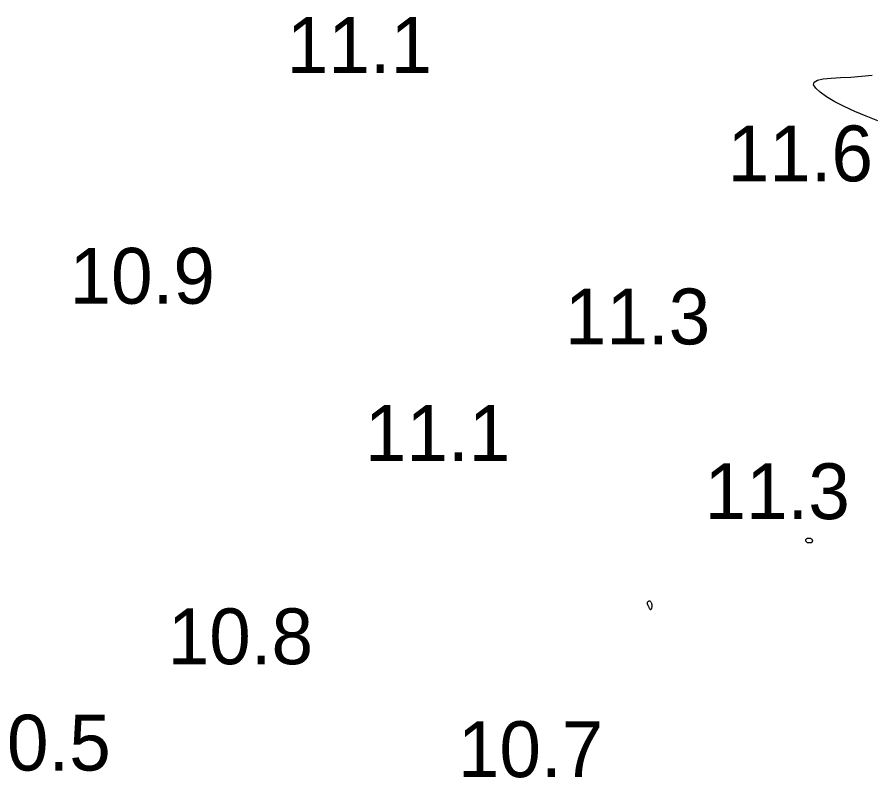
# Model space of a CAD drawing. Extents: x 3040093 to 3056816, y 408076 to 509144.
# Drawn here: x 3043639.4 to 3043715.9, y 438225.7 to 438293.9 of the extents above; entities that cross this region are included whole.
import ezdxf

# ---------------------------------------------------------------- set-up
doc = ezdxf.new("R2010")
doc.units = 0
doc.layers.add('V-CHAN-CONT-EL12-1112', color=7, linetype='Continuous')
doc.layers.add('V-TOPO-SOUN-0810', color=7, linetype='Continuous')

msp = doc.modelspace()

# ---------------------------------------------------------------- linework, layer by layer
at = {"layer": 'V-CHAN-CONT-EL12-1112'}
msp.add_lwpolyline([(3043716.477, 438284.586), (3043715.436, 438284.984), (3043714.431, 438285.411), (3043713.488, 438285.852), (3043712.638, 438286.295), (3043711.908, 438286.726), (3043711.329, 438287.131), (3043710.929, 438287.496), (3043710.737, 438287.809), (3043710.784, 438288.056), (3043711.085, 438288.228), (3043711.609, 438288.339), (3043712.309, 438288.409), (3043713.142, 438288.457), (3043714.062, 438288.503), (3043715.024, 438288.565), (3043715.984, 438288.663)], dxfattribs=at)
for points in [[(3043710.091, 438247.146), (3043710.124, 438247.167), (3043710.162, 438247.184), (3043710.203, 438247.196), (3043710.245, 438247.205), (3043710.288, 438247.211), (3043710.33, 438247.213), (3043710.368, 438247.212), (3043710.402, 438247.208), (3043710.432, 438247.202), (3043710.459, 438247.194), (3043710.482, 438247.183), (3043710.503, 438247.171), (3043710.521, 438247.157), (3043710.538, 438247.142), (3043710.554, 438247.126), (3043710.569, 438247.109), (3043710.584, 438247.091), (3043710.597, 438247.072), (3043710.608, 438247.053), (3043710.618, 438247.032), (3043710.625, 438247.01), (3043710.629, 438246.987), (3043710.631, 438246.963), (3043710.63, 438246.938), (3043710.625, 438246.913), (3043710.615, 438246.887), (3043710.602, 438246.863), (3043710.583, 438246.84), (3043710.56, 438246.82), (3043710.531, 438246.802), (3043710.495, 438246.789), (3043710.454, 438246.78), (3043710.408, 438246.776), (3043710.359, 438246.776), (3043710.308, 438246.781), (3043710.258, 438246.791), (3043710.209, 438246.805), (3043710.164, 438246.825), (3043710.125, 438246.849), (3043710.092, 438246.878), (3043710.066, 438246.911), (3043710.047, 438246.947), (3043710.035, 438246.984), (3043710.031, 438247.021), (3043710.034, 438247.057), (3043710.045, 438247.09), (3043710.064, 438247.12)], [(3043696.075, 438241.582), (3043696.108, 438241.559), (3043696.139, 438241.526), (3043696.169, 438241.484), (3043696.195, 438241.434), (3043696.218, 438241.377), (3043696.235, 438241.314), (3043696.247, 438241.246), (3043696.251, 438241.175), (3043696.25, 438241.103), (3043696.244, 438241.033), (3043696.233, 438240.967), (3043696.218, 438240.909), (3043696.201, 438240.861), (3043696.182, 438240.825), (3043696.162, 438240.805), (3043696.141, 438240.802), (3043696.12, 438240.815), (3043696.099, 438240.841), (3043696.077, 438240.877), (3043696.055, 438240.92), (3043696.032, 438240.967), (3043696.01, 438241.017), (3043695.986, 438241.066), (3043695.963, 438241.112), (3043695.94, 438241.155), (3043695.919, 438241.195), (3043695.899, 438241.234), (3043695.883, 438241.272), (3043695.872, 438241.309), (3043695.865, 438241.347), (3043695.865, 438241.385), (3043695.871, 438241.424), (3043695.883, 438241.463), (3043695.9, 438241.5), (3043695.923, 438241.533), (3043695.949, 438241.561), (3043695.977, 438241.581), (3043696.009, 438241.592), (3043696.041, 438241.593)]]:
    msp.add_lwpolyline(points, close=True, dxfattribs=at)

# ---------------------------------------------------------------- texts
at = {"layer": 'V-TOPO-SOUN-0810'}
for s, p in [('11.1 ', (3043663.573, 438288.87)), ('11.6 ', (3043703.043, 438279.16)), ('10.9 ', (3043644.123, 438268.2)), ('11.3 ', (3043688.473, 438264.56)), ('11.1 ', (3043670.563, 438254.12)), ('11.3 ', (3043700.973, 438248.91)), ('10.8 ', (3043652.913, 438235.92)), ('10.5 ', (3043634.803, 438226.4)), ('10.7 ', (3043678.893, 438225.81))]:
    msp.add_text(s, height=5, dxfattribs=at).set_placement(p)

doc.saveas('drawing.dxf')
